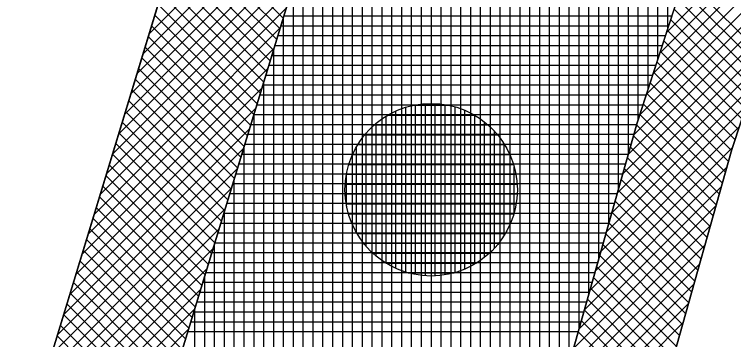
# Model space of a CAD drawing. Extents: x -565346 to -564154, y -1097386 to -1095620.
# Drawn here: x -564240.85 to -564226.25, y -1096465.15 to -1096458.56 of the extents above; entities that cross this region are included whole.
import ezdxf

# ---------------------------------------------------------------- set-up
doc = ezdxf.new("R2010")
doc.units = 0
for name, color, linetype in [('Vrstva 1', 7, 'Continuous'), ('Vrstva 13', 7, 'Continuous'), ('Vrstva 41', 7, 'Continuous'), ('Vrstva 42', 7, 'Continuous'), ('Vrstva 43', 7, 'Continuous'), ('Vrstva 44', 7, 'Continuous')]:
    doc.layers.add(name, color=color, linetype=linetype)

msp = doc.modelspace()

# ---------------------------------------------------------------- linework, layer by layer
at = {"layer": 'Vrstva 1'}
msp.add_line((-564259.14, -1096527.84), (-564234.67, -1096447.65), dxfattribs=at)
at = {"layer": 'Vrstva 13'}
for p, q in [((-564218.92, -1096438.69), (-564226.29, -1096461.3)), ((-564226.29, -1096461.3), (-564238.75, -1096505.56))]:
    msp.add_line(p, q, dxfattribs=at)
at = {"layer": 'Vrstva 41'}
for points in [[(-564230.6, -1096442.93), (-564234.67, -1096447.65), (-564259.14, -1096527.84), (-564264.72, -1096575.85), (-564272.07, -1096706.16), (-564269.623, -1096706.334), (-564262.228, -1096576.061), (-564256.683, -1096528.354)], [(-564221.399, -1096446.296), (-564223.301, -1096445.676), (-564228.215, -1096460.758), (-564240.675, -1096505.018), (-564249.271, -1096529.938), (-564254.757, -1096576.767), (-564262.137, -1096706.758), (-564260.141, -1096706.872), (-564252.76, -1096576.88), (-564247.38, -1096530.59), (-564238.75, -1096505.56), (-564226.29, -1096461.3)]]:
    msp.add_lwpolyline(points, close=True, dxfattribs=at)
at = {"layer": 'Vrstva 42'}
for p, q in [((-564234.337, -1096455.17), (-564238.119, -1096458.951)), ((-564234.462, -1096455.577), (-564238.243, -1096459.358)), ((-564224.499, -1096455.806), (-564227.617, -1096458.924)), ((-564234.586, -1096455.984), (-564238.367, -1096459.766)), ((-564224.636, -1096456.225), (-564227.754, -1096459.344)), ((-564234.71, -1096456.392), (-564238.491, -1096460.173)), ((-564237.409, -1096456.625), (-564235.396, -1096458.637)), ((-564224.773, -1096456.645), (-564227.891, -1096459.763)), ((-564234.835, -1096456.799), (-564238.615, -1096460.58)), ((-564237.475, -1096456.841), (-564235.462, -1096458.854)), ((-564237.541, -1096457.058), (-564235.528, -1096459.071)), ((-564224.909, -1096457.065), (-564228.028, -1096460.183)), ((-564234.959, -1096457.206), (-564238.74, -1096460.987)), ((-564237.607, -1096457.275), (-564235.594, -1096459.287)), ((-564237.673, -1096457.491), (-564235.661, -1096459.504)), ((-564225.046, -1096457.484), (-564228.164, -1096460.602)), ((-564235.083, -1096457.613), (-564238.864, -1096461.394)), ((-564237.739, -1096457.708), (-564235.727, -1096459.721)), ((-564227.255, -1096457.813), (-564225.67, -1096459.398)), ((-564237.805, -1096457.925), (-564235.793, -1096459.937)), ((-564225.183, -1096457.904), (-564228.285, -1096461.005)), ((-564235.208, -1096458.02), (-564238.988, -1096461.801)), ((-564237.872, -1096458.142), (-564235.859, -1096460.154)), ((-564227.325, -1096458.026), (-564225.74, -1096459.611)), ((-564227.394, -1096458.239), (-564225.809, -1096459.825)), ((-564235.332, -1096458.427), (-564239.112, -1096462.208)), ((-564237.938, -1096458.358), (-564235.925, -1096460.371)), ((-564225.32, -1096458.323), (-564228.395, -1096461.399)), ((-564238.004, -1096458.575), (-564235.991, -1096460.587)), ((-564227.464, -1096458.453), (-564225.879, -1096460.038)), ((-564227.533, -1096458.666), (-564225.948, -1096460.251)), ((-564235.456, -1096458.835), (-564239.237, -1096462.615)), ((-564238.07, -1096458.792), (-564236.058, -1096460.804)), ((-564225.457, -1096458.743), (-564228.506, -1096461.793)), ((-564238.136, -1096459.008), (-564236.124, -1096461.021)), ((-564227.603, -1096458.879), (-564226.018, -1096460.464)), ((-564225.593, -1096459.163), (-564228.617, -1096462.186)), ((-564227.672, -1096459.093), (-564226.087, -1096460.678)), ((-564235.581, -1096459.242), (-564239.361, -1096463.022)), ((-564238.202, -1096459.225), (-564236.19, -1096461.237)), ((-564227.742, -1096459.306), (-564226.157, -1096460.891)), ((-564238.268, -1096459.442), (-564236.256, -1096461.454)), ((-564225.73, -1096459.582), (-564228.728, -1096462.58)), ((-564227.811, -1096459.519), (-564226.226, -1096461.104)), ((-564235.705, -1096459.649), (-564239.485, -1096463.429)), ((-564238.334, -1096459.659), (-564236.322, -1096461.671)), ((-564227.881, -1096459.733), (-564226.295, -1096461.318)), ((-564238.401, -1096459.875), (-564236.388, -1096461.887)), ((-564225.867, -1096460.002), (-564228.839, -1096462.974)), ((-564227.95, -1096459.946), (-564226.357, -1096461.539)), ((-564235.829, -1096460.056), (-564239.609, -1096463.836)), ((-564238.467, -1096460.092), (-564236.455, -1096462.104)), ((-564228.02, -1096460.159), (-564226.419, -1096461.76)), ((-564238.533, -1096460.309), (-564236.521, -1096462.321)), ((-564235.954, -1096460.463), (-564239.733, -1096464.243)), ((-564226.004, -1096460.422), (-564228.95, -1096463.367)), ((-564228.089, -1096460.373), (-564226.482, -1096461.98)), ((-564238.599, -1096460.525), (-564236.587, -1096462.537)), ((-564228.159, -1096460.586), (-564226.544, -1096462.201)), ((-564238.665, -1096460.742), (-564236.653, -1096462.754)), ((-564236.078, -1096460.87), (-564239.858, -1096464.65)), ((-564226.14, -1096460.841), (-564229.06, -1096463.761)), ((-564228.227, -1096460.801), (-564226.606, -1096462.422)), ((-564238.731, -1096460.959), (-564236.719, -1096462.971)), ((-564228.289, -1096461.021), (-564226.668, -1096462.643)), ((-564238.797, -1096461.176), (-564236.785, -1096463.188)), ((-564236.202, -1096461.278), (-564239.982, -1096465.057)), ((-564226.277, -1096461.261), (-564229.171, -1096464.155)), ((-564228.351, -1096461.242), (-564226.73, -1096462.863)), ((-564238.863, -1096461.392), (-564236.852, -1096463.404)), ((-564228.413, -1096461.463), (-564226.792, -1096463.084)), ((-564238.93, -1096461.609), (-564236.918, -1096463.621)), ((-564236.326, -1096461.685), (-564240.106, -1096465.464)), ((-564226.39, -1096461.657), (-564229.282, -1096464.548)), ((-564228.476, -1096461.684), (-564226.854, -1096463.305)), ((-564238.996, -1096461.826), (-564236.984, -1096463.838)), ((-564228.538, -1096461.904), (-564226.916, -1096463.525)), ((-564239.062, -1096462.042), (-564237.05, -1096464.054)), ((-564226.501, -1096462.051), (-564229.393, -1096464.942)), ((-564236.451, -1096462.092), (-564240.23, -1096465.871)), ((-564228.6, -1096462.125), (-564226.979, -1096463.746)), ((-564239.128, -1096462.259), (-564237.116, -1096464.271)), ((-564228.662, -1096462.346), (-564227.041, -1096463.967)), ((-564236.575, -1096462.499), (-564240.354, -1096466.278)), ((-564239.194, -1096462.476), (-564237.182, -1096464.488)), ((-564226.612, -1096462.444), (-564229.504, -1096465.336)), ((-564228.724, -1096462.566), (-564227.103, -1096464.188)), ((-564239.26, -1096462.693), (-564237.248, -1096464.704)), ((-564228.786, -1096462.787), (-564227.165, -1096464.408)), ((-564236.699, -1096462.906), (-564240.479, -1096466.685)), ((-564239.326, -1096462.909), (-564237.315, -1096464.921)), ((-564226.723, -1096462.838), (-564229.615, -1096465.729)), ((-564228.848, -1096463.008), (-564227.227, -1096464.629)), ((-564239.392, -1096463.126), (-564237.381, -1096465.138)), ((-564226.834, -1096463.232), (-564229.725, -1096466.123)), ((-564228.91, -1096463.228), (-564227.289, -1096464.85)), ((-564236.824, -1096463.313), (-564240.603, -1096467.093)), ((-564239.459, -1096463.343), (-564237.447, -1096465.354)), ((-564228.973, -1096463.449), (-564227.351, -1096465.07)), ((-564239.525, -1096463.559), (-564237.513, -1096465.571)), ((-564226.945, -1096463.625), (-564229.836, -1096466.517)), ((-564229.035, -1096463.67), (-564227.414, -1096465.291)), ((-564236.948, -1096463.721), (-564240.727, -1096467.5)), ((-564239.591, -1096463.776), (-564237.579, -1096465.788)), ((-564229.097, -1096463.891), (-564227.476, -1096465.512)), ((-564237.072, -1096464.128), (-564240.851, -1096467.907)), ((-564239.657, -1096463.993), (-564237.645, -1096466.004)), ((-564227.055, -1096464.019), (-564229.947, -1096466.91)), ((-564229.159, -1096464.111), (-564227.538, -1096465.733)), ((-564239.723, -1096464.21), (-564237.712, -1096466.221)), ((-564227.166, -1096464.413), (-564230.058, -1096467.304)), ((-564229.221, -1096464.332), (-564227.6, -1096465.953)), ((-564237.197, -1096464.535), (-564240.976, -1096468.314)), ((-564239.789, -1096464.426), (-564237.778, -1096466.438)), ((-564229.283, -1096464.553), (-564227.662, -1096466.174)), ((-564239.855, -1096464.643), (-564237.844, -1096466.654)), ((-564227.277, -1096464.806), (-564230.169, -1096467.698)), ((-564229.345, -1096464.773), (-564227.724, -1096466.395)), ((-564237.321, -1096464.942), (-564241.1, -1096468.721)), ((-564239.922, -1096464.86), (-564237.91, -1096466.871)), ((-564229.408, -1096464.994), (-564227.786, -1096466.615)), ((-564239.988, -1096465.076), (-564237.976, -1096467.088))]:
    msp.add_line(p, q, dxfattribs=at)
at = {"layer": 'Vrstva 43'}
for p, q in [((-564227.99, -1096460.067), (-564227.99, -1096441.486)), ((-564227.79, -1096459.454), (-564227.79, -1096441.424)), ((-564227.59, -1096458.84), (-564227.59, -1096441.363)), ((-564228.39, -1096461.38), (-564228.39, -1096441.609)), ((-564228.19, -1096460.681), (-564228.19, -1096441.548)), ((-564228.79, -1096462.801), (-564228.79, -1096441.732)), ((-564228.59, -1096462.09), (-564228.59, -1096441.671)), ((-564229.39, -1096464.932), (-564229.39, -1096441.917)), ((-564229.19, -1096464.221), (-564229.19, -1096441.856)), ((-564228.99, -1096463.511), (-564228.99, -1096441.794)), ((-564229.79, -1096466.353), (-564229.79, -1096442.041)), ((-564229.59, -1096465.642), (-564229.59, -1096441.979)), ((-564229.99, -1096467.063), (-564229.99, -1096442.242)), ((-564230.19, -1096467.774), (-564230.19, -1096442.467)), ((-564230.39, -1096468.484), (-564230.39, -1096442.693)), ((-564230.59, -1096469.194), (-564230.59, -1096442.919)), ((-564230.79, -1096469.905), (-564230.79, -1096443.552)), ((-564230.99, -1096470.615), (-564230.99, -1096444.207)), ((-564231.19, -1096471.326), (-564231.19, -1096444.862)), ((-564231.39, -1096472.036), (-564231.39, -1096445.517)), ((-564231.59, -1096472.747), (-564231.59, -1096446.172)), ((-564231.79, -1096473.457), (-564231.79, -1096446.827)), ((-564231.99, -1096474.167), (-564231.99, -1096447.482)), ((-564232.19, -1096474.878), (-564232.19, -1096448.137)), ((-564232.39, -1096475.588), (-564232.39, -1096448.792)), ((-564232.59, -1096476.299), (-564232.59, -1096449.447)), ((-564232.79, -1096477.009), (-564232.79, -1096450.102)), ((-564232.99, -1096477.72), (-564232.99, -1096450.757)), ((-564233.19, -1096478.43), (-564233.19, -1096451.412)), ((-564233.39, -1096479.14), (-564233.39, -1096452.067)), ((-564233.59, -1096479.851), (-564233.59, -1096452.723)), ((-564233.79, -1096480.561), (-564233.79, -1096453.378)), ((-564233.99, -1096481.272), (-564233.99, -1096454.033)), ((-564234.19, -1096481.982), (-564234.19, -1096454.688)), ((-564234.39, -1096482.693), (-564234.39, -1096455.343)), ((-564234.59, -1096483.403), (-564234.59, -1096455.998)), ((-564234.79, -1096484.114), (-564234.79, -1096456.653)), ((-564234.99, -1096484.824), (-564234.99, -1096457.308)), ((-564235.19, -1096485.534), (-564235.19, -1096457.963)), ((-564235.39, -1096486.245), (-564235.39, -1096458.618)), ((-564235.382, -1096458.59), (-564227.509, -1096458.59)), ((-564235.443, -1096458.79), (-564227.574, -1096458.79)), ((-564235.504, -1096458.99), (-564227.639, -1096458.99)), ((-564235.59, -1096486.955), (-564235.59, -1096459.273)), ((-564235.565, -1096459.19), (-564227.704, -1096459.19)), ((-564235.626, -1096459.39), (-564227.769, -1096459.39)), ((-564235.687, -1096459.59), (-564227.834, -1096459.59)), ((-564235.748, -1096459.79), (-564227.9, -1096459.79)), ((-564235.809, -1096459.99), (-564227.965, -1096459.99)), ((-564235.79, -1096487.666), (-564235.79, -1096459.928)), ((-564235.87, -1096460.19), (-564228.03, -1096460.19)), ((-564235.931, -1096460.39), (-564228.095, -1096460.39)), ((-564235.992, -1096460.59), (-564228.16, -1096460.59)), ((-564235.99, -1096488.376), (-564235.99, -1096460.583)), ((-564236.053, -1096460.79), (-564228.224, -1096460.79)), ((-564236.114, -1096460.99), (-564228.28, -1096460.99)), ((-564236.175, -1096461.19), (-564228.337, -1096461.19)), ((-564236.19, -1096489.087), (-564236.19, -1096461.238)), ((-564236.236, -1096461.39), (-564228.393, -1096461.39)), ((-564236.298, -1096461.59), (-564228.449, -1096461.59)), ((-564236.359, -1096461.79), (-564228.506, -1096461.79)), ((-564236.39, -1096489.797), (-564236.39, -1096461.893)), ((-564236.42, -1096461.99), (-564228.562, -1096461.99)), ((-564236.481, -1096462.19), (-564228.618, -1096462.19)), ((-564236.542, -1096462.39), (-564228.674, -1096462.39)), ((-564236.603, -1096462.59), (-564228.731, -1096462.59)), ((-564236.59, -1096490.507), (-564236.59, -1096462.548)), ((-564236.664, -1096462.79), (-564228.787, -1096462.79)), ((-564236.725, -1096462.99), (-564228.843, -1096462.99)), ((-564236.79, -1096491.218), (-564236.79, -1096463.203)), ((-564236.786, -1096463.19), (-564228.9, -1096463.19)), ((-564236.847, -1096463.39), (-564228.956, -1096463.39)), ((-564236.908, -1096463.59), (-564229.012, -1096463.59)), ((-564236.969, -1096463.79), (-564229.069, -1096463.79)), ((-564236.99, -1096491.928), (-564236.99, -1096463.858)), ((-564237.03, -1096463.99), (-564229.125, -1096463.99)), ((-564237.091, -1096464.19), (-564229.181, -1096464.19)), ((-564237.153, -1096464.39), (-564229.237, -1096464.39)), ((-564237.19, -1096492.639), (-564237.19, -1096464.513)), ((-564237.214, -1096464.59), (-564229.294, -1096464.59)), ((-564237.275, -1096464.79), (-564229.35, -1096464.79)), ((-564237.336, -1096464.99), (-564229.406, -1096464.99))]:
    msp.add_line(p, q, dxfattribs=at)
msp.add_lwpolyline([(-564261.274, -1096726.84), (-564260.141, -1096706.872), (-564262.137, -1096706.758), (-564254.757, -1096576.767), (-564249.271, -1096529.938), (-564240.675, -1096505.018), (-564228.215, -1096460.758), (-564223.301, -1096445.676), (-564221.399, -1096446.296), (-564218.92, -1096438.69), (-564229.82, -1096442.05), (-564230.6, -1096442.93), (-564256.683, -1096528.354), (-564262.228, -1096576.061), (-564269.623, -1096706.334), (-564272.07, -1096706.16), (-564273.28, -1096725.96)], dxfattribs=at)
at = {"layer": 'Vrstva 44'}
for p, q in [((-564232.91, -1096463.785), (-564232.91, -1096460.443)), ((-564232.74, -1096460.4), (-564232.042, -1096460.4)), ((-564232.71, -1096463.833), (-564232.71, -1096460.393)), ((-564232.51, -1096463.858), (-564232.51, -1096460.369)), ((-564232.31, -1096463.861), (-564232.31, -1096460.368)), ((-564232.11, -1096463.841), (-564232.11, -1096460.389)), ((-564231.91, -1096463.794), (-564231.91, -1096460.434)), ((-564233.31, -1096463.604), (-564233.31, -1096460.624)), ((-564233.268, -1096460.6), (-564231.52, -1096460.6)), ((-564233.11, -1096463.709), (-564233.11, -1096460.519)), ((-564231.71, -1096463.723), (-564231.71, -1096460.504)), ((-564231.51, -1096463.623), (-564231.51, -1096460.606)), ((-564233.51, -1096463.46), (-564233.51, -1096460.768)), ((-564231.31, -1096463.486), (-564231.31, -1096460.742)), ((-564233.547, -1096460.8), (-564231.241, -1096460.8)), ((-564233.741, -1096461), (-564231.045, -1096461)), ((-564233.71, -1096463.267), (-564233.71, -1096460.961)), ((-564231.11, -1096463.302), (-564231.11, -1096460.928)), ((-564233.885, -1096461.2), (-564230.904, -1096461.2)), ((-564230.91, -1096463.04), (-564230.91, -1096461.191)), ((-564233.91, -1096462.988), (-564233.91, -1096461.241)), ((-564233.991, -1096461.4), (-564230.797, -1096461.4)), ((-564234.065, -1096461.6), (-564230.722, -1096461.6)), ((-564230.71, -1096462.586), (-564230.71, -1096461.646)), ((-564234.11, -1096462.448), (-564234.11, -1096461.78)), ((-564234.114, -1096461.8), (-564230.675, -1096461.8)), ((-564234.14, -1096462), (-564230.65, -1096462)), ((-564234.141, -1096462.2), (-564230.648, -1096462.2)), ((-564234.119, -1096462.4), (-564230.668, -1096462.4)), ((-564234.073, -1096462.6), (-564230.714, -1096462.6)), ((-564234.003, -1096462.8), (-564230.786, -1096462.8)), ((-564233.902, -1096463), (-564230.886, -1096463)), ((-564233.764, -1096463.2), (-564231.024, -1096463.2)), ((-564233.579, -1096463.4), (-564231.208, -1096463.4)), ((-564233.316, -1096463.6), (-564231.471, -1096463.6)), ((-564232.86, -1096463.8), (-564231.928, -1096463.8))]:
    msp.add_line(p, q, dxfattribs=at)
msp.add_circle((-564232.394, -1096462.114), 1.75, dxfattribs=at)

doc.saveas('drawing.dxf')
